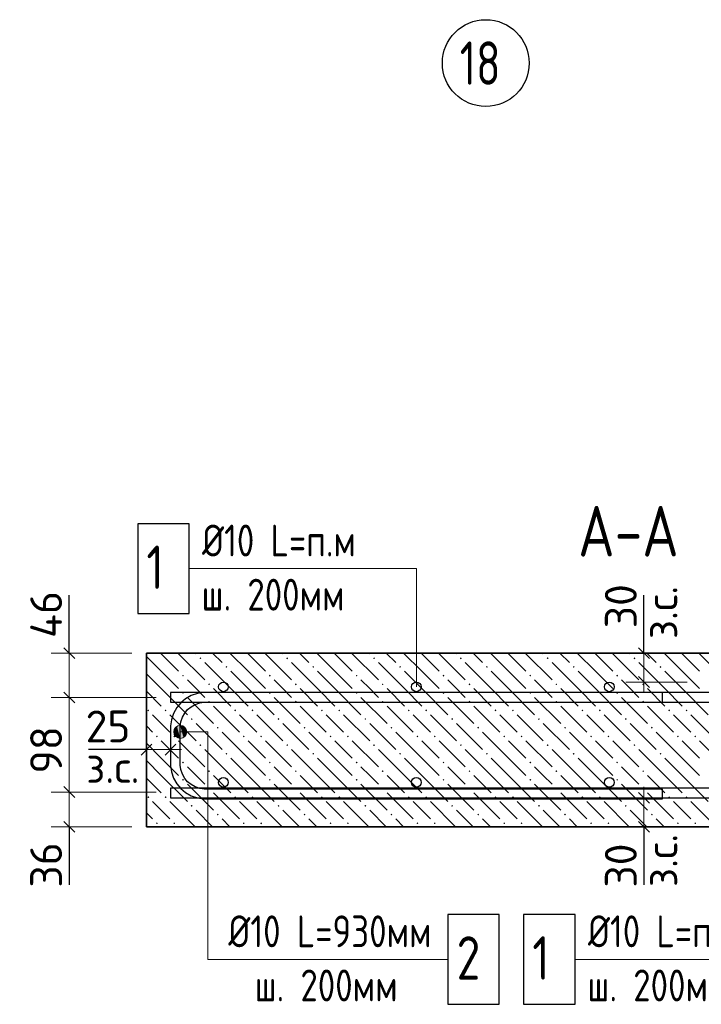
# Model space of a CAD drawing. Header units: millimetres. Extents: x 40580 to 1930067, y -240640 to 81020.
# Tile 510 of 656: x 1215543 to 1220253, y -231103 to -224300. Entities that reach past the tile are written whole.
import ezdxf

# ---------------------------------------------------------------- set-up
doc = ezdxf.new("R2010")
doc.units = ezdxf.units.MM
doc.linetypes.add('CENTER', pattern=[2, 1.25, -0.25, 0.25, -0.25])
for name, color, linetype, lineweight in [('Standard', 7, 'Continuous', 25), ('ЖБ Перекрытие верхний уровень', 7, 'Continuous', 35), ('ОСИ', 7, 'CENTER', 15), ('Позиционная метка линия выноска', 7, 'Continuous', 13), ('Позиционная метка номер позиции', 7, 'Continuous', 13), ('Фоновоя арматура Х1', 52, 'Continuous', 25)]:
    doc.layers.add(name, color=color, linetype=linetype, lineweight=lineweight)
doc.layers.add('Размерная выноска', color=7, linetype='Continuous')
doc.styles.add('GOST 2.304', font='isocpeur.ttf', dxfattribs={"width": 0.8})
doc.styles.add('ISOCPEUR', font='isocpeur.ttf')

msp = doc.modelspace()

# ---------------------------------------------------------------- hatches: boundary and pattern name
at = {"layer": 'ЖБ Перекрытие верхний уровень', "linetype": 'Continuous', "lineweight": 13, "transparency": 33554687}
for points in [[(1216785.2, -228711.8), (1216791.7, -228705.3), (1216798.2, -228711.8), (1216791.7, -228718.3)], [(1217385.2, -228711.8), (1217391.7, -228705.3), (1217398.2, -228711.8), (1217391.7, -228718.3)], [(1217985.2, -228711.8), (1217991.7, -228705.3), (1217998.2, -228711.8), (1217991.7, -228718.3)], [(1218585.2, -228711.8), (1218591.7, -228705.3), (1218598.2, -228711.8), (1218591.7, -228718.3)], [(1219185.2, -228711.8), (1219191.7, -228705.3), (1219198.2, -228711.8), (1219191.7, -228718.3)], [(1219785.2, -228711.8), (1219791.7, -228705.3), (1219798.2, -228711.8), (1219791.7, -228718.3)], [(1216965.2, -228771.8), (1216971.7, -228765.3), (1216978.2, -228771.8), (1216971.7, -228778.3)], [(1217565.2, -228771.8), (1217571.7, -228765.3), (1217578.2, -228771.8), (1217571.7, -228778.3)], [(1218165.2, -228771.8), (1218171.7, -228765.3), (1218178.2, -228771.8), (1218171.7, -228778.3)], [(1218765.2, -228771.8), (1218771.7, -228765.3), (1218778.2, -228771.8), (1218771.7, -228778.3)], [(1219365.2, -228771.8), (1219371.7, -228765.3), (1219378.2, -228771.8), (1219371.7, -228778.3)], [(1219965.2, -228771.8), (1219971.7, -228765.3), (1219978.2, -228771.8), (1219971.7, -228778.3)], [(1216665.2, -228831.8), (1216671.7, -228825.3), (1216678.2, -228831.8), (1216671.7, -228838.3)], [(1217265.2, -228831.8), (1217271.7, -228825.3), (1217278.2, -228831.8), (1217271.7, -228838.3)], [(1217865.2, -228831.8), (1217871.7, -228825.3), (1217878.2, -228831.8), (1217871.7, -228838.3)], [(1218465.2, -228831.8), (1218471.7, -228825.3), (1218478.2, -228831.8), (1218471.7, -228838.3)], [(1219065.2, -228831.8), (1219071.7, -228825.3), (1219078.2, -228831.8), (1219071.7, -228838.3)], [(1219665.2, -228831.8), (1219671.7, -228825.3), (1219678.2, -228831.8), (1219671.7, -228838.3)], [(1216845.2, -228891.8), (1216851.7, -228885.3), (1216858.2, -228891.8), (1216851.7, -228898.3)], [(1217445.2, -228891.8), (1217451.7, -228885.3), (1217458.2, -228891.8), (1217451.7, -228898.3)], [(1218045.2, -228891.8), (1218051.7, -228885.3), (1218058.2, -228891.8), (1218051.7, -228898.3)], [(1218645.2, -228891.8), (1218651.7, -228885.3), (1218658.2, -228891.8), (1218651.7, -228898.3)], [(1219245.2, -228891.8), (1219251.7, -228885.3), (1219258.2, -228891.8), (1219251.7, -228898.3)], [(1219845.2, -228891.8), (1219851.7, -228885.3), (1219858.2, -228891.8), (1219851.7, -228898.3)], [(1216665.2, -228951.8), (1216671.7, -228945.3), (1216678.2, -228951.8), (1216671.7, -228958.3)], [(1217265.2, -228951.8), (1217271.7, -228945.3), (1217278.2, -228951.8), (1217271.7, -228958.3)], [(1217865.2, -228951.8), (1217871.7, -228945.3), (1217878.2, -228951.8), (1217871.7, -228958.3)], [(1218465.2, -228951.8), (1218471.7, -228945.3), (1218478.2, -228951.8), (1218471.7, -228958.3)], [(1219065.2, -228951.8), (1219071.7, -228945.3), (1219078.2, -228951.8), (1219071.7, -228958.3)], [(1219665.2, -228951.8), (1219671.7, -228945.3), (1219678.2, -228951.8), (1219671.7, -228958.3)], [(1216845.2, -229011.8), (1216851.7, -229005.3), (1216858.2, -229011.8), (1216851.7, -229018.3)], [(1217445.2, -229011.8), (1217451.7, -229005.3), (1217458.2, -229011.8), (1217451.7, -229018.3)], [(1218045.2, -229011.8), (1218051.7, -229005.3), (1218058.2, -229011.8), (1218051.7, -229018.3)], [(1218645.2, -229011.8), (1218651.7, -229005.3), (1218658.2, -229011.8), (1218651.7, -229018.3)], [(1219245.2, -229011.8), (1219251.7, -229005.3), (1219258.2, -229011.8), (1219251.7, -229018.3)], [(1219845.2, -229011.8), (1219851.7, -229005.3), (1219858.2, -229011.8), (1219851.7, -229018.3)], [(1216425.2, -229071.8), (1216431.7, -229065.3), (1216438.2, -229071.8), (1216431.7, -229078.3)], [(1216545.2, -229071.8), (1216551.7, -229065.3), (1216558.2, -229071.8), (1216551.7, -229078.3)], [(1217025.2, -229071.8), (1217031.7, -229065.3), (1217038.2, -229071.8), (1217031.7, -229078.3)], [(1217145.2, -229071.8), (1217151.7, -229065.3), (1217158.2, -229071.8), (1217151.7, -229078.3)], [(1217625.2, -229071.8), (1217631.7, -229065.3), (1217638.2, -229071.8), (1217631.7, -229078.3)], [(1217745.2, -229071.8), (1217751.7, -229065.3), (1217758.2, -229071.8), (1217751.7, -229078.3)], [(1218225.2, -229071.8), (1218231.7, -229065.3), (1218238.2, -229071.8), (1218231.7, -229078.3)], [(1218345.2, -229071.8), (1218351.7, -229065.3), (1218358.2, -229071.8), (1218351.7, -229078.3)], [(1218825.2, -229071.8), (1218831.7, -229065.3), (1218838.2, -229071.8), (1218831.7, -229078.3)], [(1218945.2, -229071.8), (1218951.7, -229065.3), (1218958.2, -229071.8), (1218951.7, -229078.3)], [(1219425.2, -229071.8), (1219431.7, -229065.3), (1219438.2, -229071.8), (1219431.7, -229078.3)], [(1219545.2, -229071.8), (1219551.7, -229065.3), (1219558.2, -229071.8), (1219551.7, -229078.3)], [(1220025.2, -229071.8), (1220031.7, -229065.3), (1220038.2, -229071.8), (1220031.7, -229078.3)], [(1220145.2, -229071.8), (1220151.7, -229065.3), (1220158.2, -229071.8), (1220151.7, -229078.3)], [(1216725.2, -229131.8), (1216731.7, -229125.3), (1216738.2, -229131.8), (1216731.7, -229138.3)], [(1216905.2, -229191.8), (1216911.7, -229185.3), (1216918.2, -229191.8), (1216911.7, -229198.3)], [(1217325.2, -229131.8), (1217331.7, -229125.3), (1217338.2, -229131.8), (1217331.7, -229138.3)], [(1217505.2, -229191.8), (1217511.7, -229185.3), (1217518.2, -229191.8), (1217511.7, -229198.3)], [(1217925.2, -229131.8), (1217931.7, -229125.3), (1217938.2, -229131.8), (1217931.7, -229138.3)], [(1218105.2, -229191.8), (1218111.7, -229185.3), (1218118.2, -229191.8), (1218111.7, -229198.3)], [(1218525.2, -229131.8), (1218531.7, -229125.3), (1218538.2, -229131.8), (1218531.7, -229138.3)], [(1218705.2, -229191.8), (1218711.7, -229185.3), (1218718.2, -229191.8), (1218711.7, -229198.3)], [(1219125.2, -229131.8), (1219131.7, -229125.3), (1219138.2, -229131.8), (1219131.7, -229138.3)], [(1219305.2, -229191.8), (1219311.7, -229185.3), (1219318.2, -229191.8), (1219311.7, -229198.3)], [(1219725.2, -229131.8), (1219731.7, -229125.3), (1219738.2, -229131.8), (1219731.7, -229138.3)], [(1219905.2, -229191.8), (1219911.7, -229185.3), (1219918.2, -229191.8), (1219911.7, -229198.3)], [(1216485.2, -229251.8), (1216491.7, -229245.3), (1216498.2, -229251.8), (1216491.7, -229258.3)], [(1216605.2, -229251.8), (1216611.7, -229245.3), (1216618.2, -229251.8), (1216611.7, -229258.3)], [(1217085.2, -229251.8), (1217091.7, -229245.3), (1217098.2, -229251.8), (1217091.7, -229258.3)], [(1217205.2, -229251.8), (1217211.7, -229245.3), (1217218.2, -229251.8), (1217211.7, -229258.3)], [(1217685.2, -229251.8), (1217691.7, -229245.3), (1217698.2, -229251.8), (1217691.7, -229258.3)], [(1217805.2, -229251.8), (1217811.7, -229245.3), (1217818.2, -229251.8), (1217811.7, -229258.3)], [(1218285.2, -229251.8), (1218291.7, -229245.3), (1218298.2, -229251.8), (1218291.7, -229258.3)], [(1218405.2, -229251.8), (1218411.7, -229245.3), (1218418.2, -229251.8), (1218411.7, -229258.3)], [(1218885.2, -229251.8), (1218891.7, -229245.3), (1218898.2, -229251.8), (1218891.7, -229258.3)], [(1219005.2, -229251.8), (1219011.7, -229245.3), (1219018.2, -229251.8), (1219011.7, -229258.3)], [(1219485.2, -229251.8), (1219491.7, -229245.3), (1219498.2, -229251.8), (1219491.7, -229258.3)], [(1219605.2, -229251.8), (1219611.7, -229245.3), (1219618.2, -229251.8), (1219611.7, -229258.3)], [(1220085.2, -229251.8), (1220091.7, -229245.3), (1220098.2, -229251.8), (1220091.7, -229258.3)], [(1220205.2, -229251.8), (1220211.7, -229245.3), (1220218.2, -229251.8), (1220211.7, -229258.3)], [(1216785.2, -229311.8), (1216791.7, -229305.3), (1216798.2, -229311.8), (1216791.7, -229318.3)], [(1217385.2, -229311.8), (1217391.7, -229305.3), (1217398.2, -229311.8), (1217391.7, -229318.3)], [(1217985.2, -229311.8), (1217991.7, -229305.3), (1217998.2, -229311.8), (1217991.7, -229318.3)], [(1218585.2, -229311.8), (1218591.7, -229305.3), (1218598.2, -229311.8), (1218591.7, -229318.3)], [(1219185.2, -229311.8), (1219191.7, -229305.3), (1219198.2, -229311.8), (1219191.7, -229318.3)], [(1219785.2, -229311.8), (1219791.7, -229305.3), (1219798.2, -229311.8), (1219791.7, -229318.3)], [(1216965.2, -229371.8), (1216971.7, -229365.3), (1216978.2, -229371.8), (1216971.7, -229378.3)], [(1217565.2, -229371.8), (1217571.7, -229365.3), (1217578.2, -229371.8), (1217571.7, -229378.3)], [(1218165.2, -229371.8), (1218171.7, -229365.3), (1218178.2, -229371.8), (1218171.7, -229378.3)], [(1218765.2, -229371.8), (1218771.7, -229365.3), (1218778.2, -229371.8), (1218771.7, -229378.3)], [(1219365.2, -229371.8), (1219371.7, -229365.3), (1219378.2, -229371.8), (1219371.7, -229378.3)], [(1219965.2, -229371.8), (1219971.7, -229365.3), (1219978.2, -229371.8), (1219971.7, -229378.3)], [(1216665.2, -229431.8), (1216671.7, -229425.3), (1216678.2, -229431.8), (1216671.7, -229438.3)], [(1217265.2, -229431.8), (1217271.7, -229425.3), (1217278.2, -229431.8), (1217271.7, -229438.3)], [(1217865.2, -229431.8), (1217871.7, -229425.3), (1217878.2, -229431.8), (1217871.7, -229438.3)], [(1218465.2, -229431.8), (1218471.7, -229425.3), (1218478.2, -229431.8), (1218471.7, -229438.3)], [(1219065.2, -229431.8), (1219071.7, -229425.3), (1219078.2, -229431.8), (1219071.7, -229438.3)], [(1219665.2, -229431.8), (1219671.7, -229425.3), (1219678.2, -229431.8), (1219671.7, -229438.3)], [(1216845.2, -229491.8), (1216851.7, -229485.3), (1216858.2, -229491.8), (1216851.7, -229498.3)], [(1217445.2, -229491.8), (1217451.7, -229485.3), (1217458.2, -229491.8), (1217451.7, -229498.3)], [(1218045.2, -229491.8), (1218051.7, -229485.3), (1218058.2, -229491.8), (1218051.7, -229498.3)], [(1218645.2, -229491.8), (1218651.7, -229485.3), (1218658.2, -229491.8), (1218651.7, -229498.3)], [(1219245.2, -229491.8), (1219251.7, -229485.3), (1219258.2, -229491.8), (1219251.7, -229498.3)], [(1219845.2, -229491.8), (1219851.7, -229485.3), (1219858.2, -229491.8), (1219851.7, -229498.3)], [(1216665.2, -229551.8), (1216671.7, -229545.3), (1216678.2, -229551.8), (1216671.7, -229558.3)], [(1217265.2, -229551.8), (1217271.7, -229545.3), (1217278.2, -229551.8), (1217271.7, -229558.3)], [(1217865.2, -229551.8), (1217871.7, -229545.3), (1217878.2, -229551.8), (1217871.7, -229558.3)], [(1218465.2, -229551.8), (1218471.7, -229545.3), (1218478.2, -229551.8), (1218471.7, -229558.3)], [(1219065.2, -229551.8), (1219071.7, -229545.3), (1219078.2, -229551.8), (1219071.7, -229558.3)], [(1219665.2, -229551.8), (1219671.7, -229545.3), (1219678.2, -229551.8), (1219671.7, -229558.3)], [(1216425.2, -229671.8), (1216431.7, -229665.3), (1216438.2, -229671.8), (1216431.7, -229678.3)], [(1216545.2, -229671.8), (1216551.7, -229665.3), (1216558.2, -229671.8), (1216551.7, -229678.3)], [(1216845.2, -229611.8), (1216851.7, -229605.3), (1216858.2, -229611.8), (1216851.7, -229618.3)], [(1217025.2, -229671.8), (1217031.7, -229665.3), (1217038.2, -229671.8), (1217031.7, -229678.3)], [(1217145.2, -229671.8), (1217151.7, -229665.3), (1217158.2, -229671.8), (1217151.7, -229678.3)], [(1217445.2, -229611.8), (1217451.7, -229605.3), (1217458.2, -229611.8), (1217451.7, -229618.3)], [(1217625.2, -229671.8), (1217631.7, -229665.3), (1217638.2, -229671.8), (1217631.7, -229678.3)], [(1217745.2, -229671.8), (1217751.7, -229665.3), (1217758.2, -229671.8), (1217751.7, -229678.3)], [(1218045.2, -229611.8), (1218051.7, -229605.3), (1218058.2, -229611.8), (1218051.7, -229618.3)], [(1218225.2, -229671.8), (1218231.7, -229665.3), (1218238.2, -229671.8), (1218231.7, -229678.3)], [(1218345.2, -229671.8), (1218351.7, -229665.3), (1218358.2, -229671.8), (1218351.7, -229678.3)], [(1218645.2, -229611.8), (1218651.7, -229605.3), (1218658.2, -229611.8), (1218651.7, -229618.3)], [(1218825.2, -229671.8), (1218831.7, -229665.3), (1218838.2, -229671.8), (1218831.7, -229678.3)], [(1218945.2, -229671.8), (1218951.7, -229665.3), (1218958.2, -229671.8), (1218951.7, -229678.3)], [(1219245.2, -229611.8), (1219251.7, -229605.3), (1219258.2, -229611.8), (1219251.7, -229618.3)], [(1219425.2, -229671.8), (1219431.7, -229665.3), (1219438.2, -229671.8), (1219431.7, -229678.3)], [(1219545.2, -229671.8), (1219551.7, -229665.3), (1219558.2, -229671.8), (1219551.7, -229678.3)], [(1219845.2, -229611.8), (1219851.7, -229605.3), (1219858.2, -229611.8), (1219851.7, -229618.3)], [(1220025.2, -229671.8), (1220031.7, -229665.3), (1220038.2, -229671.8), (1220031.7, -229678.3)], [(1220145.2, -229671.8), (1220151.7, -229665.3), (1220158.2, -229671.8), (1220151.7, -229678.3)], [(1216725.2, -229731.8), (1216731.7, -229725.3), (1216738.2, -229731.8), (1216731.7, -229738.3)], [(1217325.2, -229731.8), (1217331.7, -229725.3), (1217338.2, -229731.8), (1217331.7, -229738.3)], [(1217925.2, -229731.8), (1217931.7, -229725.3), (1217938.2, -229731.8), (1217931.7, -229738.3)], [(1218525.2, -229731.8), (1218531.7, -229725.3), (1218538.2, -229731.8), (1218531.7, -229738.3)], [(1219125.2, -229731.8), (1219131.7, -229725.3), (1219138.2, -229731.8), (1219131.7, -229738.3)], [(1219725.2, -229731.8), (1219731.7, -229725.3), (1219738.2, -229731.8), (1219731.7, -229738.3)], [(1216905.2, -229791.8), (1216911.7, -229785.3), (1216918.2, -229791.8), (1216911.7, -229798.3)], [(1217505.2, -229791.8), (1217511.7, -229785.3), (1217518.2, -229791.8), (1217511.7, -229798.3)], [(1218105.2, -229791.8), (1218111.7, -229785.3), (1218118.2, -229791.8), (1218111.7, -229798.3)], [(1218705.2, -229791.8), (1218711.7, -229785.3), (1218718.2, -229791.8), (1218711.7, -229798.3)], [(1219305.2, -229791.8), (1219311.7, -229785.3), (1219318.2, -229791.8), (1219311.7, -229798.3)], [(1219905.2, -229791.8), (1219911.7, -229785.3), (1219918.2, -229791.8), (1219911.7, -229798.3)], [(1216485.2, -229851.8), (1216491.7, -229845.3), (1216498.2, -229851.8), (1216491.7, -229858.3)], [(1216605.2, -229851.8), (1216611.7, -229845.3), (1216618.2, -229851.8), (1216611.7, -229858.3)], [(1217085.2, -229851.8), (1217091.7, -229845.3), (1217098.2, -229851.8), (1217091.7, -229858.3)], [(1217205.2, -229851.8), (1217211.7, -229845.3), (1217218.2, -229851.8), (1217211.7, -229858.3)], [(1217685.2, -229851.8), (1217691.7, -229845.3), (1217698.2, -229851.8), (1217691.7, -229858.3)], [(1217805.2, -229851.8), (1217811.7, -229845.3), (1217818.2, -229851.8), (1217811.7, -229858.3)], [(1218285.2, -229851.8), (1218291.7, -229845.3), (1218298.2, -229851.8), (1218291.7, -229858.3)], [(1218405.2, -229851.8), (1218411.7, -229845.3), (1218418.2, -229851.8), (1218411.7, -229858.3)], [(1218885.2, -229851.8), (1218891.7, -229845.3), (1218898.2, -229851.8), (1218891.7, -229858.3)], [(1219005.2, -229851.8), (1219011.7, -229845.3), (1219018.2, -229851.8), (1219011.7, -229858.3)], [(1219485.2, -229851.8), (1219491.7, -229845.3), (1219498.2, -229851.8), (1219491.7, -229858.3)], [(1219605.2, -229851.8), (1219611.7, -229845.3), (1219618.2, -229851.8), (1219611.7, -229858.3)], [(1220085.2, -229851.8), (1220091.7, -229845.3), (1220098.2, -229851.8), (1220091.7, -229858.3)], [(1220205.2, -229851.8), (1220211.7, -229845.3), (1220218.2, -229851.8), (1220211.7, -229858.3)]]:
    msp.add_hatch(color=7, dxfattribs=at).paths.add_polyline_path(points, flags=16)
at = {"layer": 'Позиционная метка линия выноска', "linetype": 'Continuous', "lineweight": 13, "transparency": 33554687}
for points in [[(1216630, -229259.7), (1216630, -229182.2), (1216613.8, -229198.5)], [(1216652.5, -229266), (1216652.5, -229176), (1216630, -229182.2)], [(1216652.5, -229266), (1216630, -229182.2), (1216630, -229259.7)], [(1216675, -229259.7), (1216675, -229182.2), (1216652.5, -229176)], [(1216675, -229259.7), (1216652.5, -229176), (1216652.5, -229266)], [(1216691.2, -229243.5), (1216691.2, -229198.5), (1216675, -229182.2)], [(1216691.2, -229243.5), (1216675, -229182.2), (1216675, -229259.7)], [(1216613.8, -229243.5), (1216613.8, -229198.5), (1216607.5, -229221)], [(1216630, -229259.7), (1216613.8, -229198.5), (1216613.8, -229243.5)], [(1216691.2, -229198.5), (1216691.2, -229243.5), (1216697.5, -229221)]]:
    msp.add_hatch(color=7, dxfattribs=at).paths.add_polyline_path(points)

# ---------------------------------------------------------------- linework, layer by layer
at = {"color": 38, "linetype": 'Continuous', "lineweight": 25, "true_color": 0x5f1e0f, "transparency": 33554687}
msp.add_lwpolyline([(1219985.8, -228949.4), (1216814.5, -228949.4), (1216772.7, -228955.2), (1216729.1, -228969.6), (1216689, -228992), (1216656, -229019.6), (1216628.5, -229052.6), (1216606, -229092.7), (1216591.7, -229136.2), (1216585.8, -229178.1), (1216585.8, -229454), (1216591.7, -229495.9), (1216606, -229539.4), (1216628.5, -229579.5), (1216656, -229612.5), (1216689, -229640.1), (1216729.1, -229662.5), (1216772.7, -229676.9), (1216814.5, -229682.7), (1219985.8, -229682.7), (1219985.8, -229616.1), (1216819.1, -229616.1), (1216787.8, -229611.7), (1216756.1, -229601.2), (1216727, -229585), (1216703.4, -229565.2), (1216683.6, -229541.5), (1216667.3, -229512.5), (1216656.9, -229480.7), (1216652.5, -229449.4), (1216652.5, -229182.7), (1216656.9, -229151.4), (1216667.3, -229119.6), (1216683.6, -229090.6), (1216703.4, -229066.9), (1216727, -229047.2), (1216756.1, -229030.9), (1216787.8, -229020.4), (1216819.1, -229016.1), (1219985.8, -229016.1), (1219985.8, -228949.4)], dxfattribs=at)
msp.add_lwpolyline([(1219985.8, -228949.4), (1216814.5, -228949.4), (1216772.7, -228955.2), (1216729.1, -228969.6), (1216689, -228992), (1216656, -229019.6), (1216628.5, -229052.6), (1216606, -229092.7), (1216591.7, -229136.2), (1216585.8, -229178.1), (1216585.8, -229454), (1216591.7, -229495.9), (1216606, -229539.4), (1216628.5, -229579.5), (1216656, -229612.5), (1216689, -229640.1), (1216729.1, -229662.5), (1216772.7, -229676.9), (1216814.5, -229682.7), (1219985.8, -229682.7), (1219985.8, -229616.1), (1216819.1, -229616.1), (1216787.8, -229611.7), (1216756.1, -229601.2), (1216727, -229585), (1216703.4, -229565.2), (1216683.6, -229541.5), (1216667.3, -229512.5), (1216656.9, -229480.7), (1216652.5, -229449.4), (1216652.5, -229182.7), (1216656.9, -229151.4), (1216667.3, -229119.6), (1216683.6, -229090.6), (1216703.4, -229066.9), (1216727, -229047.2), (1216756.1, -229030.9), (1216787.8, -229020.4), (1216819.1, -229016.1), (1219985.8, -229016.1), (1219985.8, -228949.4)], dxfattribs=at)
msp.add_lwpolyline([(1219985.8, -228949.4), (1216814.5, -228949.4), (1216772.7, -228955.2), (1216729.1, -228969.6), (1216689, -228992), (1216656, -229019.6), (1216628.5, -229052.6), (1216606, -229092.7), (1216591.7, -229136.2), (1216585.8, -229178.1), (1216585.8, -229454), (1216591.7, -229495.9), (1216606, -229539.4), (1216628.5, -229579.5), (1216656, -229612.5), (1216689, -229640.1), (1216729.1, -229662.5), (1216772.7, -229676.9), (1216814.5, -229682.7), (1219985.8, -229682.7), (1219985.8, -229616.1), (1216819.1, -229616.1), (1216787.8, -229611.7), (1216756.1, -229601.2), (1216727, -229585), (1216703.4, -229565.2), (1216683.6, -229541.5), (1216667.3, -229512.5), (1216656.9, -229480.7), (1216652.5, -229449.4), (1216652.5, -229182.7), (1216656.9, -229151.4), (1216667.3, -229119.6), (1216683.6, -229090.6), (1216703.4, -229066.9), (1216727, -229047.2), (1216756.1, -229030.9), (1216787.8, -229020.4), (1216819.1, -229016.1), (1219985.8, -229016.1), (1219985.8, -228949.4)], dxfattribs=at)
at = {"layer": 'Standard', "color": 7, "linetype": 'Continuous', "lineweight": 13, "transparency": 33554687}
for p, q in [((1215848.4, -228638.6), (1215923.3, -228713.6)), ((1215885.8, -228676.1), (1215885.8, -228601.1)), ((1219894.8, -228713.6), (1219819.8, -228638.6)), ((1219857.3, -228676.1), (1219857.3, -228601.1)), ((1215885.8, -228676.1), (1215885.8, -228982.7)), ((1219857.3, -228876.1), (1219857.3, -228676.1)), ((1219894.8, -228913.6), (1219819.8, -228838.6)), ((1219857.3, -228876.1), (1219857.3, -228951.1)), ((1215848.4, -228945.2), (1215923.3, -229020.2)), ((1215885.8, -228982.7), (1215885.8, -229636.1)), ((1216456.7, -229305.2), (1216381.7, -229380.2)), ((1216623.3, -229305.2), (1216548.4, -229380.2)), ((1216419.2, -229342.7), (1216344.2, -229342.7)), ((1216585.8, -229342.7), (1216419.2, -229342.7)), ((1216585.8, -229342.7), (1216660.8, -229342.7)), ((1215848.4, -229598.6), (1215923.3, -229673.6)), ((1215885.8, -229636.1), (1215885.8, -229876.1)), ((1219819.8, -229638.6), (1219894.8, -229713.6)), ((1219857.3, -229676.1), (1219857.3, -229601.1)), ((1219857.3, -229676.1), (1219857.3, -229876.1)), ((1215848.4, -229838.6), (1215923.3, -229913.6)), ((1219819.8, -229838.6), (1219894.8, -229913.6)), ((1215885.8, -229876.1), (1215885.8, -229951.1)), ((1219857.3, -229876.1), (1219857.3, -229951.1))]:
    msp.add_line(p, q, dxfattribs=at)
at = {"layer": 'Standard', "color": 251, "linetype": 'Continuous', "lineweight": 13, "true_color": 0x656565, "transparency": 33554687}
for p, q in [((1215885.8, -228676.1), (1215760.8, -228676.1)), ((1215885.8, -228676.1), (1216010.8, -228676.1)), ((1215885.8, -228676.1), (1216319.2, -228676.1)), ((1219857.3, -228676.1), (1219732.3, -228676.1)), ((1219857.3, -228676.1), (1219982.3, -228676.1)), ((1219857.3, -228676.1), (1220157.3, -228676.1)), ((1219857.3, -228876.1), (1219732.3, -228876.1)), ((1219857.3, -228876.1), (1219982.3, -228876.1)), ((1219857.3, -228876.1), (1220155.8, -228876.1)), ((1215885.8, -228982.7), (1215760.8, -228982.7)), ((1215885.8, -228982.7), (1216010.8, -228982.7)), ((1215885.8, -228982.7), (1216485.8, -228982.7)), ((1216419.2, -229342.7), (1216419.2, -229217.7)), ((1216585.8, -229342.7), (1216585.8, -229217.7)), ((1216419.2, -229342.7), (1216419.2, -229467.7)), ((1216419.2, -229342.7), (1216419.2, -229509.4)), ((1216585.8, -229342.7), (1216585.8, -229467.7)), ((1216585.8, -229342.7), (1216585.8, -229442.7)), ((1215885.8, -229636.1), (1215760.8, -229636.1)), ((1215885.8, -229636.1), (1216010.8, -229636.1)), ((1215885.8, -229636.1), (1216485.8, -229636.1)), ((1219857.3, -229676.1), (1219732.3, -229676.1)), ((1219857.3, -229676.1), (1219982.3, -229676.1)), ((1215885.8, -229876.1), (1215760.8, -229876.1)), ((1215885.8, -229876.1), (1216010.8, -229876.1)), ((1215885.8, -229876.1), (1216319.2, -229876.1)), ((1219857.3, -229876.1), (1219732.3, -229876.1)), ((1219857.3, -229876.1), (1219982.3, -229876.1))]:
    msp.add_line(p, q, dxfattribs=at)
for points in [[(1219857.3, -229676.1), (1220065.8, -229676.1), (1220065.8, -229676.1), (1220155.8, -229676.1)], [(1219857.3, -229876.1), (1219996.9, -229876.1), (1219996.9, -229876.1), (1220157.3, -229876.1)]]:
    msp.add_lwpolyline(points, dxfattribs=at)
at = {"layer": 'ЖБ Перекрытие верхний уровень', "transparency": 33554687}
for p, q in [((1223085.8, -228676.1), (1216419.2, -228676.1)), ((1216419.2, -228676.1), (1216419.2, -229876.1)), ((1216419.2, -229876.1), (1223085.8, -229876.1))]:
    msp.add_line(p, q, dxfattribs=at)
at = {"layer": 'ЖБ Перекрытие верхний уровень', "color": 9, "linetype": 'Continuous', "lineweight": 13, "true_color": 0xc7c7c7, "transparency": 33554687}
for p, q in [((1216521.7, -228801.8), (1216419.2, -228699.3)), ((1216521.7, -228681.8), (1216641.7, -228801.8)), ((1216641.7, -228681.8), (1216821.7, -228861.8)), ((1216755.9, -228676.1), (1216761.7, -228681.8)), ((1216875.9, -228676.1), (1216941.7, -228741.8)), ((1217121.7, -228801.8), (1216995.9, -228676.1)), ((1217121.7, -228681.8), (1217241.7, -228801.8)), ((1217241.7, -228681.8), (1217421.7, -228861.8)), ((1217355.9, -228676.1), (1217361.7, -228681.8)), ((1217475.9, -228676.1), (1217541.7, -228741.8)), ((1217721.7, -228801.8), (1217595.9, -228676.1)), ((1217721.7, -228681.8), (1217841.7, -228801.8)), ((1217841.7, -228681.8), (1218021.7, -228861.8)), ((1217955.9, -228676.1), (1217961.7, -228681.8)), ((1218075.9, -228676.1), (1218141.7, -228741.8)), ((1218321.7, -228801.8), (1218195.9, -228676.1)), ((1218321.7, -228681.8), (1218441.7, -228801.8)), ((1218441.7, -228681.8), (1218621.7, -228861.8)), ((1218555.9, -228676.1), (1218561.7, -228681.8)), ((1218675.9, -228676.1), (1218741.7, -228741.8)), ((1218921.7, -228801.8), (1218795.9, -228676.1)), ((1218921.7, -228681.8), (1219041.7, -228801.8)), ((1219041.7, -228681.8), (1219221.7, -228861.8)), ((1219155.9, -228676.1), (1219161.7, -228681.8)), ((1219275.9, -228676.1), (1219341.7, -228741.8)), ((1219521.7, -228801.8), (1219395.9, -228676.1)), ((1219521.7, -228681.8), (1219641.7, -228801.8)), ((1219641.7, -228681.8), (1219821.7, -228861.8)), ((1219755.9, -228676.1), (1219761.7, -228681.8)), ((1219875.9, -228676.1), (1219941.7, -228741.8)), ((1220121.7, -228801.8), (1219995.9, -228676.1)), ((1220121.7, -228681.8), (1220241.7, -228801.8)), ((1220241.7, -228681.8), (1220421.7, -228861.8)), ((1217001.7, -228921.8), (1216821.7, -228741.8)), ((1217601.7, -228921.8), (1217421.7, -228741.8)), ((1218201.7, -228921.8), (1218021.7, -228741.8)), ((1218801.7, -228921.8), (1218621.7, -228741.8)), ((1219401.7, -228921.8), (1219221.7, -228741.8)), ((1220001.7, -228921.8), (1219821.7, -228741.8)), ((1216419.2, -228819.3), (1216521.7, -228921.8)), ((1216521.7, -228801.8), (1216641.7, -228921.8)), ((1217001.7, -228801.8), (1217121.7, -228921.8)), ((1217121.7, -228801.8), (1217241.7, -228921.8)), ((1217601.7, -228801.8), (1217721.7, -228921.8)), ((1217721.7, -228801.8), (1217841.7, -228921.8)), ((1218201.7, -228801.8), (1218321.7, -228921.8)), ((1218321.7, -228801.8), (1218441.7, -228921.8)), ((1218801.7, -228801.8), (1218921.7, -228921.8)), ((1218921.7, -228801.8), (1219041.7, -228921.8)), ((1219401.7, -228801.8), (1219521.7, -228921.8)), ((1219521.7, -228801.8), (1219641.7, -228921.8)), ((1220001.7, -228801.8), (1220121.7, -228921.8)), ((1220121.7, -228801.8), (1220241.7, -228921.8)), ((1216761.7, -228921.8), (1216701.7, -228861.8)), ((1217361.7, -228921.8), (1217301.7, -228861.8)), ((1217961.7, -228921.8), (1217901.7, -228861.8)), ((1218561.7, -228921.8), (1218501.7, -228861.8)), ((1219161.7, -228921.8), (1219101.7, -228861.8)), ((1219761.7, -228921.8), (1219701.7, -228861.8)), ((1216419.2, -228939.3), (1216521.7, -229041.8)), ((1216521.7, -228921.8), (1216701.7, -229101.8)), ((1216701.7, -228981.8), (1216881.7, -229161.8)), ((1216821.7, -228981.8), (1216761.7, -228921.8)), ((1216881.7, -228921.8), (1217001.7, -229041.8)), ((1217001.7, -228921.8), (1217121.7, -229041.8)), ((1217121.7, -228921.8), (1217301.7, -229101.8)), ((1217301.7, -228981.8), (1217481.7, -229161.8)), ((1217421.7, -228981.8), (1217361.7, -228921.8)), ((1217481.7, -228921.8), (1217601.7, -229041.8)), ((1217601.7, -228921.8), (1217721.7, -229041.8)), ((1217721.7, -228921.8), (1217901.7, -229101.8)), ((1217901.7, -228981.8), (1218081.7, -229161.8)), ((1218021.7, -228981.8), (1217961.7, -228921.8)), ((1218081.7, -228921.8), (1218201.7, -229041.8)), ((1218201.7, -228921.8), (1218321.7, -229041.8)), ((1218321.7, -228921.8), (1218501.7, -229101.8)), ((1218501.7, -228981.8), (1218681.7, -229161.8)), ((1218621.7, -228981.8), (1218561.7, -228921.8)), ((1218681.7, -228921.8), (1218801.7, -229041.8)), ((1218801.7, -228921.8), (1218921.7, -229041.8)), ((1218921.7, -228921.8), (1219101.7, -229101.8)), ((1219101.7, -228981.8), (1219281.7, -229161.8)), ((1219221.7, -228981.8), (1219161.7, -228921.8)), ((1219281.7, -228921.8), (1219401.7, -229041.8)), ((1219401.7, -228921.8), (1219521.7, -229041.8)), ((1219521.7, -228921.8), (1219701.7, -229101.8)), ((1219701.7, -228981.8), (1219881.7, -229161.8)), ((1219821.7, -228981.8), (1219761.7, -228921.8)), ((1219881.7, -228921.8), (1220001.7, -229041.8)), ((1220001.7, -228921.8), (1220121.7, -229041.8)), ((1220121.7, -228921.8), (1220301.7, -229101.8)), ((1216881.7, -229041.8), (1217061.7, -229221.8)), ((1217481.7, -229041.8), (1217661.7, -229221.8)), ((1218081.7, -229041.8), (1218261.7, -229221.8)), ((1218681.7, -229041.8), (1218861.7, -229221.8)), ((1219281.7, -229041.8), (1219461.7, -229221.8)), ((1219881.7, -229041.8), (1220061.7, -229221.8)), ((1216521.7, -229161.8), (1216461.7, -229101.8)), ((1216581.7, -229101.8), (1216761.7, -229281.8)), ((1217121.7, -229161.8), (1217061.7, -229101.8)), ((1217181.7, -229101.8), (1217361.7, -229281.8)), ((1217721.7, -229161.8), (1217661.7, -229101.8)), ((1217781.7, -229101.8), (1217961.7, -229281.8)), ((1218321.7, -229161.8), (1218261.7, -229101.8)), ((1218381.7, -229101.8), (1218561.7, -229281.8)), ((1218921.7, -229161.8), (1218861.7, -229101.8)), ((1218981.7, -229101.8), (1219161.7, -229281.8)), ((1219521.7, -229161.8), (1219461.7, -229101.8)), ((1219581.7, -229101.8), (1219761.7, -229281.8)), ((1220121.7, -229161.8), (1220061.7, -229101.8)), ((1220181.7, -229101.8), (1220361.7, -229281.8)), ((1216419.2, -229179.3), (1216461.7, -229221.8)), ((1216581.7, -229221.8), (1216521.7, -229161.8)), ((1216761.7, -229161.8), (1216941.7, -229341.8)), ((1217181.7, -229221.8), (1217121.7, -229161.8)), ((1217361.7, -229161.8), (1217541.7, -229341.8)), ((1217781.7, -229221.8), (1217721.7, -229161.8)), ((1217961.7, -229161.8), (1218141.7, -229341.8)), ((1218381.7, -229221.8), (1218321.7, -229161.8)), ((1218561.7, -229161.8), (1218741.7, -229341.8)), ((1218981.7, -229221.8), (1218921.7, -229161.8)), ((1219161.7, -229161.8), (1219341.7, -229341.8)), ((1219581.7, -229221.8), (1219521.7, -229161.8)), ((1219761.7, -229161.8), (1219941.7, -229341.8)), ((1220181.7, -229221.8), (1220121.7, -229161.8)), ((1217121.7, -229401.8), (1216941.7, -229221.8)), ((1217721.7, -229401.8), (1217541.7, -229221.8)), ((1218321.7, -229401.8), (1218141.7, -229221.8)), ((1218921.7, -229401.8), (1218741.7, -229221.8)), ((1219521.7, -229401.8), (1219341.7, -229221.8)), ((1220121.7, -229401.8), (1219941.7, -229221.8)), ((1216521.7, -229401.8), (1216419.2, -229299.3)), ((1216521.7, -229281.8), (1216641.7, -229401.8)), ((1216641.7, -229281.8), (1216821.7, -229461.8)), ((1217121.7, -229281.8), (1217241.7, -229401.8)), ((1217241.7, -229281.8), (1217421.7, -229461.8)), ((1217721.7, -229281.8), (1217841.7, -229401.8)), ((1217841.7, -229281.8), (1218021.7, -229461.8)), ((1218321.7, -229281.8), (1218441.7, -229401.8)), ((1218441.7, -229281.8), (1218621.7, -229461.8)), ((1218921.7, -229281.8), (1219041.7, -229401.8)), ((1219041.7, -229281.8), (1219221.7, -229461.8)), ((1219521.7, -229281.8), (1219641.7, -229401.8)), ((1219641.7, -229281.8), (1219821.7, -229461.8)), ((1220121.7, -229281.8), (1220241.7, -229401.8)), ((1220241.7, -229281.8), (1220421.7, -229461.8)), ((1217001.7, -229521.8), (1216821.7, -229341.8)), ((1217601.7, -229521.8), (1217421.7, -229341.8)), ((1218201.7, -229521.8), (1218021.7, -229341.8)), ((1218801.7, -229521.8), (1218621.7, -229341.8)), ((1219401.7, -229521.8), (1219221.7, -229341.8)), ((1220001.7, -229521.8), (1219821.7, -229341.8)), ((1216419.2, -229419.3), (1216521.7, -229521.8)), ((1216521.7, -229401.8), (1216641.7, -229521.8)), ((1216761.7, -229521.8), (1216701.7, -229461.8)), ((1217001.7, -229401.8), (1217121.7, -229521.8)), ((1217121.7, -229401.8), (1217241.7, -229521.8)), ((1217361.7, -229521.8), (1217301.7, -229461.8)), ((1217601.7, -229401.8), (1217721.7, -229521.8)), ((1217721.7, -229401.8), (1217841.7, -229521.8)), ((1217961.7, -229521.8), (1217901.7, -229461.8)), ((1218201.7, -229401.8), (1218321.7, -229521.8)), ((1218321.7, -229401.8), (1218441.7, -229521.8)), ((1218561.7, -229521.8), (1218501.7, -229461.8)), ((1218801.7, -229401.8), (1218921.7, -229521.8)), ((1218921.7, -229401.8), (1219041.7, -229521.8)), ((1219161.7, -229521.8), (1219101.7, -229461.8)), ((1219401.7, -229401.8), (1219521.7, -229521.8)), ((1219521.7, -229401.8), (1219641.7, -229521.8)), ((1219761.7, -229521.8), (1219701.7, -229461.8)), ((1220001.7, -229401.8), (1220121.7, -229521.8)), ((1220121.7, -229401.8), (1220241.7, -229521.8)), ((1216521.7, -229521.8), (1216701.7, -229701.8)), ((1216821.7, -229581.8), (1216761.7, -229521.8)), ((1216881.7, -229521.8), (1217001.7, -229641.8)), ((1217001.7, -229521.8), (1217121.7, -229641.8)), ((1217121.7, -229521.8), (1217301.7, -229701.8)), ((1217421.7, -229581.8), (1217361.7, -229521.8)), ((1217481.7, -229521.8), (1217601.7, -229641.8)), ((1217601.7, -229521.8), (1217721.7, -229641.8)), ((1217721.7, -229521.8), (1217901.7, -229701.8)), ((1218021.7, -229581.8), (1217961.7, -229521.8)), ((1218081.7, -229521.8), (1218201.7, -229641.8)), ((1218201.7, -229521.8), (1218321.7, -229641.8)), ((1218321.7, -229521.8), (1218501.7, -229701.8)), ((1218621.7, -229581.8), (1218561.7, -229521.8)), ((1218681.7, -229521.8), (1218801.7, -229641.8)), ((1218801.7, -229521.8), (1218921.7, -229641.8)), ((1218921.7, -229521.8), (1219101.7, -229701.8)), ((1219221.7, -229581.8), (1219161.7, -229521.8)), ((1219281.7, -229521.8), (1219401.7, -229641.8)), ((1219401.7, -229521.8), (1219521.7, -229641.8)), ((1219521.7, -229521.8), (1219701.7, -229701.8)), ((1219821.7, -229581.8), (1219761.7, -229521.8)), ((1219881.7, -229521.8), (1220001.7, -229641.8)), ((1220001.7, -229521.8), (1220121.7, -229641.8)), ((1220121.7, -229521.8), (1220301.7, -229701.8)), ((1216419.2, -229539.3), (1216521.7, -229641.8)), ((1216701.7, -229581.8), (1216881.7, -229761.8)), ((1217301.7, -229581.8), (1217481.7, -229761.8)), ((1217901.7, -229581.8), (1218081.7, -229761.8)), ((1218501.7, -229581.8), (1218681.7, -229761.8)), ((1219101.7, -229581.8), (1219281.7, -229761.8)), ((1219701.7, -229581.8), (1219881.7, -229761.8)), ((1216881.7, -229641.8), (1217061.7, -229821.8)), ((1217481.7, -229641.8), (1217661.7, -229821.8)), ((1218081.7, -229641.8), (1218261.7, -229821.8)), ((1218681.7, -229641.8), (1218861.7, -229821.8)), ((1219281.7, -229641.8), (1219461.7, -229821.8)), ((1219881.7, -229641.8), (1220061.7, -229821.8)), ((1216521.7, -229761.8), (1216461.7, -229701.8)), ((1216581.7, -229701.8), (1216755.9, -229876.1)), ((1217121.7, -229761.8), (1217061.7, -229701.8)), ((1217181.7, -229701.8), (1217355.9, -229876.1)), ((1217721.7, -229761.8), (1217661.7, -229701.8)), ((1217781.7, -229701.8), (1217955.9, -229876.1)), ((1218321.7, -229761.8), (1218261.7, -229701.8)), ((1218381.7, -229701.8), (1218555.9, -229876.1)), ((1218921.7, -229761.8), (1218861.7, -229701.8)), ((1218981.7, -229701.8), (1219155.9, -229876.1)), ((1219521.7, -229761.8), (1219461.7, -229701.8)), ((1219581.7, -229701.8), (1219755.9, -229876.1)), ((1220121.7, -229761.8), (1220061.7, -229701.8)), ((1220181.7, -229701.8), (1220355.9, -229876.1)), ((1216419.2, -229779.3), (1216461.7, -229821.8)), ((1216581.7, -229821.8), (1216521.7, -229761.8)), ((1216761.7, -229761.8), (1216875.9, -229876.1)), ((1217181.7, -229821.8), (1217121.7, -229761.8)), ((1217361.7, -229761.8), (1217475.9, -229876.1)), ((1217781.7, -229821.8), (1217721.7, -229761.8)), ((1217961.7, -229761.8), (1218075.9, -229876.1)), ((1218381.7, -229821.8), (1218321.7, -229761.8)), ((1218561.7, -229761.8), (1218675.9, -229876.1)), ((1218981.7, -229821.8), (1218921.7, -229761.8)), ((1219161.7, -229761.8), (1219275.9, -229876.1)), ((1219581.7, -229821.8), (1219521.7, -229761.8)), ((1219761.7, -229761.8), (1219875.9, -229876.1)), ((1220181.7, -229821.8), (1220121.7, -229761.8)), ((1216995.9, -229876.1), (1216941.7, -229821.8)), ((1217595.9, -229876.1), (1217541.7, -229821.8)), ((1218195.9, -229876.1), (1218141.7, -229821.8)), ((1218795.9, -229876.1), (1218741.7, -229821.8)), ((1219395.9, -229876.1), (1219341.7, -229821.8)), ((1219995.9, -229876.1), (1219941.7, -229821.8))]:
    msp.add_line(p, q, dxfattribs=at)
at = {"layer": 'ОСИ', "color": 7, "linetype": 'Continuous', "lineweight": -3, "transparency": 33554687}
msp.add_circle((1218763.9, -224599.7), 300, dxfattribs=at)
at = {"layer": 'Позиционная метка линия выноска', "color": 7, "linetype": 'Continuous', "lineweight": 13, "transparency": 33554687}
for p, q in [((1216652.5, -229176), (1216652.5, -229176)), ((1216607.5, -229221), (1216607.5, -229221)), ((1216697.5, -229221), (1216697.5, -229221)), ((1216652.5, -229266), (1216652.5, -229266))]:
    msp.add_line(p, q, dxfattribs=at)
for points in [[(1218284.3, -228909.4), (1218284.3, -228092.7), (1216714.2, -228092.7)], [(1218502.5, -230792.7), (1216843.3, -230792.7), (1216843.3, -229221), (1216652.5, -229221)], [(1220951, -229569.4), (1220951, -230792.7), (1219380.8, -230792.7)]]:
    msp.add_lwpolyline(points, dxfattribs=at)
msp.add_circle((1216652.5, -229221), 45, dxfattribs=at)
at = {"layer": 'Позиционная метка номер позиции', "color": 7, "linetype": 'Continuous', "lineweight": 25, "transparency": 33554687}
for points in [[(1216359.2, -228402.7), (1216714.2, -228402.7), (1216714.2, -227782.7), (1216359.2, -227782.7), (1216359.2, -228402.7)], [(1218502.5, -231102.7), (1218857.5, -231102.7), (1218857.5, -230482.7), (1218502.5, -230482.7), (1218502.5, -231102.7)], [(1219025.8, -231102.7), (1219380.8, -231102.7), (1219380.8, -230482.7), (1219025.8, -230482.7), (1219025.8, -231102.7)]]:
    msp.add_lwpolyline(points, dxfattribs=at)
at = {"layer": 'Размерная выноска', "color": 7, "linetype": 'Continuous', "lineweight": -3, "transparency": 33554687}
for p, q in [((1215885.8, -228676.1), (1215885.8, -228276.1)), ((1219857.3, -228676.1), (1219857.3, -228276.1)), ((1216419.2, -229342.7), (1216019.2, -229342.7)), ((1215885.8, -229876.1), (1215885.8, -230276.1)), ((1219857.3, -229876.1), (1219857.3, -230276.1))]:
    msp.add_line(p, q, dxfattribs=at)
at = {"layer": 'Фоновоя арматура Х1', "color": 251, "linetype": 'Continuous', "lineweight": -3, "true_color": 0x656565, "transparency": 33554687}
for points in [[(1216585.8, -229016.1), (1223119.2, -229016.1), (1223119.2, -228949.4), (1216585.8, -228949.4), (1216585.8, -229016.1)], [(1216585.8, -229016.1), (1223119.2, -229016.1), (1223119.2, -228949.4), (1216585.8, -228949.4), (1216585.8, -229016.1)], [(1216585.8, -229676.1), (1223119.2, -229676.1), (1223119.2, -229609.4), (1216585.8, -229609.4), (1216585.8, -229676.1)], [(1216585.8, -229676.1), (1223119.2, -229676.1), (1223119.2, -229609.4), (1216585.8, -229609.4), (1216585.8, -229676.1)], [(1216585.8, -229676.1), (1223119.2, -229676.1), (1223119.2, -229609.4), (1216585.8, -229609.4), (1216585.8, -229676.1)]]:
    msp.add_lwpolyline(points, dxfattribs=at)
for centre in [(1216951, -228909.4), (1218284.3, -228909.4), (1219617.6, -228909.4), (1216951, -229569.4), (1218284.3, -229569.4), (1219617.6, -229569.4)]:
    msp.add_circle(centre, 33.3, dxfattribs=at)

# ---------------------------------------------------------------- texts
at = {"layer": 'Standard', "color": 7, "linetype": 'Continuous', "lineweight": -3, "transparency": 33554687, "insert": (1219402.5, -228009.4), "char_height": 350, "width": 871.094, "attachment_point": 7, "style": 'GOST 2.304'}
msp.add_mtext('А-А', dxfattribs=at)
at = {"layer": 'Standard', "color": 7, "linetype": 'Continuous', "lineweight": 25, "transparency": 33554687, "char_height": 220, "attachment_point": 7, "rotation": 90, "style": 'ISOCPEUR'}
for s, insert, width in [('з.с.', (1220087.5, -228579.7), 446.06), ('30', (1219807.3, -228505.2), 375.741), ('46', (1215835.8, -228571.9), 391.317), ('98', (1215835.8, -229508.9), 391.311), ('з.с.', (1220087.5, -230292.9), 446.072), ('36', (1215835.8, -230297), 375.729), ('30', (1219807.3, -230297.2), 375.735)]:
    msp.add_mtext(s, dxfattribs=dict(at, insert=insert, width=width))
at = {"layer": 'Standard', "color": 7, "linetype": 'Continuous', "lineweight": 25, "transparency": 33554687, "char_height": 220, "attachment_point": 7, "style": 'ISOCPEUR'}
for s, insert, width in [('25', (1215998.2, -229292.7), 375.735), ('з.с.', (1216002.4, -229572.9), 446.072)]:
    msp.add_mtext(s, dxfattribs=dict(at, insert=insert, width=width))
at = {"layer": 'ОСИ', "color": 7, "linetype": 'Continuous', "lineweight": 25, "transparency": 33554687, "insert": (1218583.9, -224749.7), "char_height": 300, "width": 472.649, "attachment_point": 7, "style": 'ISOCPEUR'}
msp.add_mtext('\\W0.75;18', dxfattribs=at)
at = {"layer": 'Позиционная метка номер позиции', "color": 7, "linetype": 'Continuous', "lineweight": 25, "transparency": 33554687, "attachment_point": 7, "style": 'GOST 2.304'}
for s, insert, char_height, width in [('Ø10\\~L=п.м', (1216803.5, -228008.4), 220, 1112.948), ('1', (1216419.2, -228232.7), 300, 277.863), ('ш.\\~200мм', (1216799.9, -228382.4), 220, 1125.906), ('Ø10\\~L=930мм', (1216985, -230708.4), 220, 1488.027), ('Ø10\\~L=п.м', (1219470.2, -230708.4), 220, 1112.948), ('2', (1218562.5, -230932.7), 300, 341.797), ('1', (1219085.8, -230932.7), 300, 277.863), ('ш.\\~200мм', (1217166.5, -231082.4), 220, 1125.9), ('ш.\\~200мм', (1219466.5, -231082.4), 220, 1125.906)]:
    msp.add_mtext(s, dxfattribs=dict(at, insert=insert, char_height=char_height, width=width))

doc.saveas('drawing.dxf')
